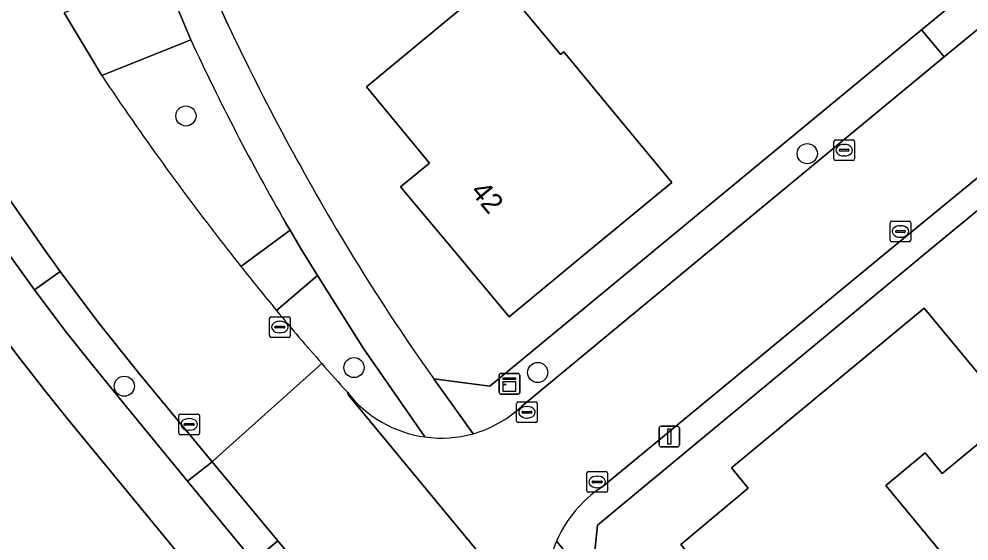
# Model space of a CAD drawing. Extents: x 157320 to 158835, y 386650 to 388491.
# Drawn here: x 158212.25 to 158258.31, y 387485.84 to 387511.18 of the extents above; entities that cross this region are included whole.
import ezdxf

# ---------------------------------------------------------------- set-up
doc = ezdxf.new("R2010")
doc.units = 0
for name, color, linetype in [('IMGEO_Berm_groen', 7, 'Continuous'), ('IMGEO_Boom', 7, 'Continuous'), ('IMGEO_Erf', 7, 'Continuous'), ('IMGEO_Groenvoorziening', 7, 'Continuous'), ('IMGEO_Kast', 7, 'Continuous'), ('IMGEO_Kolk', 7, 'Continuous'), ('IMGEO_Lichtmast', 7, 'Continuous'), ('IMGEO_Muur', 7, 'Continuous'), ('IMGEO_Pand', 7, 'Continuous'), ('IMGEO_Pand_nummerreeks', 7, 'Continuous'), ('IMGEO_Rijbaan_lokaal_gesloten', 7, 'Continuous'), ('IMGEO_Voetpad_open', 7, 'Continuous')]:
    doc.layers.add(name, color=color, linetype=linetype)

msp = doc.modelspace()

# ---------------------------------------------------------------- linework, layer by layer
at = {"layer": 'IMGEO_Berm_groen'}
for points in [[(158218.063, 387493.985), (158216.142, 387496.398), (158214.852, 387498.098), (158214.238, 387498.931), (158213.006, 387498.04), (158214.494, 387496.049), (158215.838, 387494.34), (158217.309, 387492.538), (158220.416, 387488.754), (158221.608, 387489.686)], [(158224.791, 387485.856), (158223.611, 387484.862), (158236.774, 387468.944), (158237.956, 387469.929)]]:
    msp.add_lwpolyline(points, close=True, dxfattribs=at)
at = {"layer": 'IMGEO_Boom'}
for centre in [(158220.342, 387506.472), (158250.465, 387504.643), (158228.491, 387494.262), (158237.396, 387494.021), (158217.354, 387493.356)]:
    msp.add_circle(centre, 0.489, dxfattribs=at)
at = {"layer": 'IMGEO_Erf'}
for points in [[(158232.355, 387493.717), (158235.077, 387493.358), (158243.118, 387500), (158245.175, 387501.699), (158256.008, 387510.648), (158261.223, 387514.955), (158266.156, 387519.03), (158270.83, 387522.891), (158271.96, 387523.824), (158277.653, 387528.526), (158277.725, 387528.586), (158278.367, 387529.116), (158280.95, 387531.25), (158282.333, 387534.536), (158281.402, 387546.456), (158281.207, 387548.958), (158280.98, 387551.862), (158280.882, 387553.115), (158280.351, 387559.925), (158279.829, 387566.604), (158279.825, 387566.656), (158279.07, 387576.334)], [(158285.394, 387523.914), (158265.546, 387507.519), (158262.271, 387504.814), (158256.444, 387500), (158240.293, 387486.62), (158240, 387483.798), (158292.905, 387420.025), (158306.873, 387402.666), (158312.256, 387396.466), (158322.266, 387385.753)], [(158220.903, 387514.123), (158222.383, 387510.885)], [(158213.509, 387493.144), (158212.128, 387494.92), (158210.869, 387496.598), (158209.636, 387498.301), (158208.45, 387500), (158208.196, 387500.37)], [(158225.277, 387478.793), (158221.637, 387483.225), (158214.605, 387491.78), (158213.509, 387493.144)]]:
    msp.add_lwpolyline(points, dxfattribs=at)
for points in [[(158243.9, 387503.24), (158239.979, 387500), (158236.01, 387496.72), (158233.28, 387500), (158230.75, 387503.04), (158232.143, 387504.189), (158229.09, 387507.89), (158232.943, 387511.078), (158235.443, 387513.147), (158238.502, 387509.45), (158238.656, 387509.578), (158240.712, 387507.093)], [(158252.63, 387474.79), (158249.23, 387478.91), (158249.645, 387479.253), (158247.56, 387481.775), (158247.245, 387481.514), (158246.221, 387482.752), (158246.536, 387483.012), (158244.33, 387485.68), (158247.6, 387488.41), (158246.79, 387489.39), (158256.13, 387497.14), (158259.316, 387493.287), (158260.423, 387491.947), (158257.012, 387489.127), (158256.186, 387490.126), (158254.266, 387488.538), (158260.362, 387481.163), (158256.489, 387477.971)]]:
    msp.add_lwpolyline(points, close=True, dxfattribs=at)
for centre, radius, start, end in [((158333.058, 387563.303), 122.461, 205.34329, 211.1263), ((158316.265, 387553.33), 102.93, 211.20631, 215.39166)]:
    msp.add_arc(centre, radius, start, end, dxfattribs=at)
at = {"layer": 'IMGEO_Groenvoorziening'}
for points in [[(158236.606, 387492.374), (158245.829, 387500), (158257.107, 387509.349), (158256.008, 387510.648), (158245.175, 387501.699), (158243.118, 387500), (158235.077, 387493.358), (158232.355, 387493.717), (158234.266, 387491.051)], [(158220.577, 387510.16), (158216.264, 387508.429)], [(158262.271, 387504.814), (158261.514, 387505.774), (158254.507, 387500), (158240.489, 387488.45)], [(158238.31, 387485.845), (158240, 387483.798), (158240.293, 387486.62), (158256.444, 387500), (158262.271, 387504.814)], [(158223.008, 387499.17), (158225.389, 387500.922), (158225.186, 387501.269)], [(158228.949, 387495.181), (158226.719, 387498.737), (158224.735, 387497.036)], [(158231.929, 387490.896), (158228.949, 387495.181)]]:
    msp.add_lwpolyline(points, dxfattribs=at)
for centre, radius, start, end in [((158324.197, 387558.235), 114.229, 204.88934, 209.91414), ((158333.057, 387586.45), 140.456, 213.74423, 217.98814), ((158300.593, 387560.599), 98.959, 217.76046, 218.37084), ((158314.295, 387571.063), 116.194, 219.57585, 221.2448), ((158304.532, 387562.25), 103.043, 221.13951, 222.1785), ((158232.699, 387496.573), 5.729, 217.7822, 262.2792), ((158232.703, 387496.547), 5.714, 285.8792, 313.0871), ((158243.807, 387483.46), 5.992, 123.6264, 156.5507)]:
    msp.add_arc(centre, radius, start, end, dxfattribs=at)
at = {"layer": 'IMGEO_Kast'}
for p, q in [((158235.529, 387493.049), (158235.529, 387493.89)), ((158235.529, 387493.89), (158235.529, 387493.049)), ((158235.604, 387493.974), (158236.445, 387493.974)), ((158236.445, 387493.974), (158235.604, 387493.974)), ((158236.529, 387493.899), (158236.529, 387493.058)), ((158236.529, 387493.058), (158236.529, 387493.899)), ((158236.454, 387492.974), (158235.613, 387492.974)), ((158235.613, 387492.974), (158236.454, 387492.974))]:
    msp.add_line(p, q, dxfattribs=at)
for points in [[(158235.724, 387493.764), (158236.324, 387493.764), (158236.324, 387493.679), (158235.724, 387493.679), (158235.724, 387493.764)], [(158235.724, 387493.589), (158236.324, 387493.589), (158236.324, 387493.1), (158235.724, 387493.1), (158235.724, 387493.589)]]:
    msp.add_lwpolyline(points, dxfattribs=at)
msp.add_circle((158235.808, 387493.438), 0.0377, dxfattribs=at)
for centre, start, end in [((158235.607, 387493.896), 92.4484, 184.2845), ((158235.607, 387493.896), 92.4484, 184.2845), ((158236.451, 387493.896), 2.4484, 94.2845), ((158236.451, 387493.896), 2.4484, 94.2845), ((158235.607, 387493.052), 182.4484, 274.2845), ((158235.607, 387493.052), 182.4484, 274.2845), ((158236.451, 387493.052), 272.4484, 4.2845), ((158236.451, 387493.052), 272.4484, 4.2845)]:
    msp.add_arc(centre, 0.0779, start, end, dxfattribs=at)
at = {"layer": 'IMGEO_Kolk'}
for p, q in [((158251.756, 387504.385), (158251.756, 387505.237)), ((158251.831, 387505.311), (158252.683, 387505.311)), ((158252.757, 387505.237), (158252.757, 387504.385)), ((158252.015, 387504.805), (158252.015, 387504.817)), ((158252.453, 387504.768), (158252.055, 387504.768)), ((158252.058, 387504.854), (158252.456, 387504.854)), ((158252.244, 387505.091), (158252.269, 387505.091)), ((158252.499, 387504.817), (158252.499, 387504.805)), ((158252.683, 387504.311), (158251.831, 387504.311)), ((158252.267, 387504.531), (158252.242, 387504.531)), ((158254.482, 387500.441), (158254.482, 387501.293)), ((158254.557, 387501.367), (158255.409, 387501.367)), ((158254.97, 387501.147), (158254.995, 387501.147)), ((158255.483, 387501.293), (158255.483, 387500.441)), ((158254.741, 387500.861), (158254.741, 387500.873)), ((158255.179, 387500.824), (158254.781, 387500.824)), ((158254.784, 387500.91), (158255.182, 387500.91)), ((158254.993, 387500.587), (158254.968, 387500.587)), ((158255.225, 387500.873), (158255.225, 387500.861)), ((158255.409, 387500.367), (158254.557, 387500.367)), ((158224.397, 387495.801), (158224.397, 387496.653)), ((158224.472, 387496.727), (158225.324, 387496.727)), ((158224.885, 387496.507), (158224.91, 387496.507)), ((158225.398, 387496.653), (158225.398, 387495.801)), ((158224.656, 387496.221), (158224.656, 387496.233)), ((158225.094, 387496.184), (158224.696, 387496.184)), ((158224.699, 387496.27), (158225.097, 387496.27)), ((158225.14, 387496.233), (158225.14, 387496.221)), ((158225.324, 387495.727), (158224.472, 387495.727)), ((158224.908, 387495.947), (158224.883, 387495.947)), ((158236.376, 387491.667), (158236.376, 387492.519)), ((158236.451, 387492.593), (158237.303, 387492.593)), ((158236.864, 387492.373), (158236.889, 387492.373)), ((158237.377, 387492.519), (158237.377, 387491.667)), ((158219.998, 387491.079), (158219.998, 387491.931)), ((158220.073, 387492.005), (158220.925, 387492.005)), ((158220.999, 387491.931), (158220.999, 387491.079)), ((158236.635, 387492.087), (158236.635, 387492.099)), ((158237.073, 387492.05), (158236.675, 387492.05)), ((158236.678, 387492.136), (158237.076, 387492.136)), ((158237.119, 387492.099), (158237.119, 387492.087)), ((158220.257, 387491.499), (158220.257, 387491.511)), ((158220.695, 387491.462), (158220.297, 387491.462)), ((158220.3, 387491.548), (158220.698, 387491.548)), ((158220.486, 387491.785), (158220.511, 387491.785)), ((158220.741, 387491.511), (158220.741, 387491.499)), ((158237.303, 387491.593), (158236.451, 387491.593)), ((158236.887, 387491.813), (158236.862, 387491.813)), ((158220.925, 387491.005), (158220.073, 387491.005)), ((158220.509, 387491.225), (158220.484, 387491.225)), ((158239.778, 387488.286), (158239.778, 387489.138)), ((158239.853, 387489.212), (158240.705, 387489.212)), ((158240.779, 387489.138), (158240.779, 387488.286)), ((158240.037, 387488.706), (158240.037, 387488.718)), ((158240.475, 387488.669), (158240.077, 387488.669)), ((158240.08, 387488.755), (158240.478, 387488.755)), ((158240.266, 387488.992), (158240.291, 387488.992)), ((158240.521, 387488.718), (158240.521, 387488.706)), ((158240.705, 387488.212), (158239.853, 387488.212)), ((158240.289, 387488.432), (158240.264, 387488.432))]:
    msp.add_line(p, q, dxfattribs=at)
for points in [[(158251.756, 387504.385), (158251.756, 387505.237)], [(158251.831, 387505.311), (158252.683, 387505.311)], [(158252.757, 387505.237), (158252.757, 387504.385)], [(158252.683, 387504.311), (158251.831, 387504.311)], [(158254.482, 387500.441), (158254.482, 387501.293)], [(158254.557, 387501.367), (158255.409, 387501.367)], [(158255.483, 387501.293), (158255.483, 387500.441)], [(158255.409, 387500.367), (158254.557, 387500.367)], [(158224.397, 387495.801), (158224.397, 387496.653)], [(158224.472, 387496.727), (158225.324, 387496.727)], [(158225.398, 387496.653), (158225.398, 387495.801)], [(158225.324, 387495.727), (158224.472, 387495.727)], [(158236.376, 387491.667), (158236.376, 387492.519)], [(158236.451, 387492.593), (158237.303, 387492.593)], [(158237.377, 387492.519), (158237.377, 387491.667)], [(158219.998, 387491.079), (158219.998, 387491.931)], [(158220.073, 387492.005), (158220.925, 387492.005)], [(158220.999, 387491.931), (158220.999, 387491.079)], [(158237.303, 387491.593), (158236.451, 387491.593)], [(158220.925, 387491.005), (158220.073, 387491.005)], [(158239.778, 387488.286), (158239.778, 387489.138)], [(158239.853, 387489.212), (158240.705, 387489.212)], [(158240.779, 387489.138), (158240.779, 387488.286)], [(158240.705, 387488.212), (158239.853, 387488.212)]]:
    msp.add_lwpolyline(points, dxfattribs=at)
for centre, radius, start, end in [((158251.833, 387505.235), 0.0765, 91.552, 178.448), ((158251.833, 387505.235), 0.0765, 91.552, 178.448), ((158252.681, 387505.235), 0.0765, 1.552, 88.448), ((158252.681, 387505.235), 0.0765, 1.552, 88.448), ((158252.055, 387504.814), 0.0403, 85.8775, 175.7526), ((158252.052, 387504.804), 0.0366, 178.938, 274.7102), ((158252.456, 387504.811), 0.043, 264.8664, 352.4533), ((158252.46, 387504.816), 0.0386, 1.7309, 96.639), ((158251.833, 387504.387), 0.0765, 181.552, 268.448), ((158251.833, 387504.387), 0.0765, 181.552, 268.448), ((158252.681, 387504.387), 0.0765, 271.552, 358.448), ((158252.681, 387504.387), 0.0765, 271.552, 358.448), ((158254.559, 387501.291), 0.0765, 91.552, 178.448), ((158254.559, 387501.291), 0.0765, 91.552, 178.448), ((158255.407, 387501.291), 0.0765, 1.552, 88.448), ((158255.407, 387501.291), 0.0765, 1.552, 88.448), ((158254.781, 387500.87), 0.0403, 85.8775, 175.7526), ((158254.778, 387500.86), 0.0366, 178.938, 274.7102), ((158255.182, 387500.867), 0.043, 264.8664, 352.4533), ((158255.186, 387500.872), 0.0386, 1.7309, 96.639), ((158254.559, 387500.443), 0.0765, 181.552, 268.448), ((158254.559, 387500.443), 0.0765, 181.552, 268.448), ((158255.407, 387500.443), 0.0765, 271.552, 358.448), ((158255.407, 387500.443), 0.0765, 271.552, 358.448), ((158224.474, 387496.651), 0.0765, 91.552, 178.448), ((158224.474, 387496.651), 0.0765, 91.552, 178.448), ((158225.322, 387496.651), 0.0765, 1.552, 88.448), ((158225.322, 387496.651), 0.0765, 1.552, 88.448), ((158224.696, 387496.23), 0.0403, 85.8775, 175.7526), ((158224.693, 387496.22), 0.0366, 178.938, 274.7102), ((158225.097, 387496.227), 0.043, 264.8664, 352.4533), ((158225.101, 387496.232), 0.0386, 1.7309, 96.639), ((158224.474, 387495.803), 0.0765, 181.552, 268.448), ((158224.474, 387495.803), 0.0765, 181.552, 268.448), ((158225.322, 387495.803), 0.0765, 271.552, 358.448), ((158225.322, 387495.803), 0.0765, 271.552, 358.448), ((158236.453, 387492.517), 0.0765, 91.552, 178.448), ((158236.453, 387492.517), 0.0765, 91.552, 178.448), ((158237.301, 387492.517), 0.0765, 1.552, 88.448), ((158237.301, 387492.517), 0.0765, 1.552, 88.448), ((158220.075, 387491.929), 0.0765, 91.552, 178.448), ((158220.075, 387491.929), 0.0765, 91.552, 178.448), ((158220.923, 387491.929), 0.0765, 1.552, 88.448), ((158220.923, 387491.929), 0.0765, 1.552, 88.448), ((158236.675, 387492.096), 0.0403, 85.8775, 175.7526), ((158236.672, 387492.086), 0.0366, 178.938, 274.7102), ((158237.076, 387492.093), 0.043, 264.8664, 352.4533), ((158237.08, 387492.098), 0.0386, 1.7309, 96.639), ((158220.297, 387491.508), 0.0403, 85.8775, 175.7526), ((158220.294, 387491.498), 0.0366, 178.938, 274.7102), ((158220.698, 387491.505), 0.043, 264.8664, 352.4533), ((158220.702, 387491.51), 0.0386, 1.7309, 96.639), ((158236.453, 387491.669), 0.0765, 181.552, 268.448), ((158236.453, 387491.669), 0.0765, 181.552, 268.448), ((158237.301, 387491.669), 0.0765, 271.552, 358.448), ((158237.301, 387491.669), 0.0765, 271.552, 358.448), ((158220.075, 387491.081), 0.0765, 181.552, 268.448), ((158220.075, 387491.081), 0.0765, 181.552, 268.448), ((158220.923, 387491.081), 0.0765, 271.552, 358.448), ((158220.923, 387491.081), 0.0765, 271.552, 358.448), ((158239.855, 387489.136), 0.0765, 91.552, 178.448), ((158239.855, 387489.136), 0.0765, 91.552, 178.448), ((158240.703, 387489.136), 0.0765, 1.552, 88.448), ((158240.703, 387489.136), 0.0765, 1.552, 88.448), ((158240.077, 387488.715), 0.0403, 85.8775, 175.7526), ((158240.074, 387488.705), 0.0366, 178.938, 274.7102), ((158240.478, 387488.712), 0.043, 264.8664, 352.4533), ((158240.482, 387488.717), 0.0386, 1.7309, 96.639), ((158239.855, 387488.288), 0.0765, 181.552, 268.448), ((158239.855, 387488.288), 0.0765, 181.552, 268.448), ((158240.703, 387488.288), 0.0765, 271.552, 358.448), ((158240.703, 387488.288), 0.0765, 271.552, 358.448)]:
    msp.add_arc(centre, radius, start, end, dxfattribs=at)
for centre, major_axis, ratio, start_param, end_param in [((158252.243, 387504.811), (-0.387, 0.002), 0.722429, 4.712389, 7.853982), ((158252.268, 387504.811), (-0.39, 0.002), 0.717154, 1.570796, 4.712389), ((158254.969, 387500.867), (-0.387, 0.002), 0.722429, 4.712389, 7.853982), ((158254.994, 387500.867), (-0.39, 0.002), 0.717154, 1.570796, 4.712389), ((158224.884, 387496.227), (-0.387, 0.002), 0.722429, 4.712389, 7.853982), ((158224.909, 387496.227), (-0.39, 0.002), 0.717154, 1.570796, 4.712389), ((158236.863, 387492.093), (-0.387, 0.002), 0.722429, 4.712389, 7.853982), ((158236.888, 387492.093), (-0.39, 0.002), 0.717154, 1.570796, 4.712389), ((158220.485, 387491.505), (-0.387, 0.002), 0.722429, 4.712389, 7.853982), ((158220.51, 387491.505), (-0.39, 0.002), 0.717154, 1.570796, 4.712389), ((158240.265, 387488.712), (-0.387, 0.002), 0.722429, 4.712389, 7.853982), ((158240.29, 387488.712), (-0.39, 0.002), 0.717154, 1.570796, 4.712389)]:
    msp.add_ellipse(centre, major_axis=major_axis, ratio=ratio, start_param=start_param, end_param=end_param, dxfattribs=at)
at = {"layer": 'IMGEO_Lichtmast'}
for p, q in [((158243.38, 387491.414), (158244.17, 387491.414)), ((158244.17, 387491.414), (158243.38, 387491.414)), ((158243.28, 387490.514), (158243.28, 387491.314)), ((158243.28, 387491.314), (158243.28, 387490.514)), ((158244.27, 387491.314), (158244.27, 387490.514)), ((158244.27, 387490.514), (158244.27, 387491.314)), ((158244.17, 387490.414), (158243.38, 387490.414)), ((158243.38, 387490.414), (158244.17, 387490.414))]:
    msp.add_line(p, q, dxfattribs=at)
msp.add_lwpolyline([(158243.7, 387491.289), (158243.85, 387491.289), (158243.85, 387490.539), (158243.7, 387490.539), (158243.7, 387491.289)], dxfattribs=at)
for centre, start, end in [((158243.38, 387491.314), 90, 180), ((158243.38, 387491.314), 90, 180), ((158244.17, 387491.314), 0, 90), ((158244.17, 387491.314), 360, 90), ((158243.38, 387490.514), 180, 270), ((158243.38, 387490.514), 180, 270), ((158244.17, 387490.514), 270, 0), ((158244.17, 387490.514), 270, 0)]:
    msp.add_arc(centre, 0.1, start, end, dxfattribs=at)
at = {"layer": 'IMGEO_Muur'}
msp.add_lwpolyline([(158245.175, 387501.699), (158256.008, 387510.648)], dxfattribs=at)
at = {"layer": 'IMGEO_Pand'}
for points in [[(158240.712, 387507.093), (158238.656, 387509.578), (158238.502, 387509.45), (158235.443, 387513.147), (158232.943, 387511.078), (158229.09, 387507.89), (158232.143, 387504.189), (158230.75, 387503.04), (158233.28, 387500), (158236.01, 387496.72), (158239.979, 387500), (158243.9, 387503.24)], [(158259.316, 387493.287), (158256.13, 387497.14), (158246.79, 387489.39), (158247.6, 387488.41), (158244.33, 387485.68), (158246.536, 387483.012), (158246.221, 387482.752), (158247.245, 387481.514), (158247.56, 387481.775), (158249.645, 387479.253), (158249.23, 387478.91), (158252.63, 387474.79), (158256.489, 387477.971), (158260.362, 387481.163), (158254.266, 387488.538), (158256.186, 387490.126), (158257.012, 387489.127), (158260.423, 387491.947)]]:
    msp.add_lwpolyline(points, close=True, dxfattribs=at)
at = {"layer": 'IMGEO_Rijbaan_lokaal_gesloten'}
for points in [[(158291.173, 387527.474), (158293.737, 387527.302), (158294.146, 387532.868), (158290.518, 387532.577), (158287.987, 387532.196), (158285.643, 387531.648), (158283.299, 387530.809), (158281.875, 387529.806), (158279.495, 387527.839), (158278.809, 387527.272), (158278.782, 387527.25), (158273.07, 387522.529), (158271.989, 387521.639), (158267.254, 387517.738), (158262.32, 387513.645), (158257.107, 387509.349), (158245.829, 387500), (158236.606, 387492.374)], [(158240.489, 387488.45), (158254.507, 387500), (158261.514, 387505.774), (158264.771, 387508.457), (158284.199, 387524.464)], [(158216.264, 387508.429), (158214.44, 387511.471)], [(158211.647, 387502.623), (158213.469, 387500), (158214.238, 387498.931), (158214.852, 387498.098), (158216.142, 387496.398), (158218.063, 387493.985), (158221.608, 387489.686), (158221.842, 387489.896), (158226.639, 387494.2), (158226.929, 387494.459)], [(158226.929, 387494.459), (158226.639, 387494.2), (158221.842, 387489.896), (158221.608, 387489.686), (158224.791, 387485.856), (158237.956, 387469.929), (158239.051, 387468.61), (158242.396, 387464.578), (158244.367, 387462.185), (158244.691, 387461.794), (158248.845, 387456.783), (158257.18, 387446.728), (158260.473, 387442.752)], [(158271.694, 387440.316), (158268.788, 387443.824), (158260.337, 387454.026), (158257.215, 387457.799), (158250.067, 387466.435), (158243.167, 387474.772), (158239.033, 387479.833), (158228.227, 387492.919), (158228.171, 387493.063)], [(158228.171, 387493.063), (158228.227, 387492.919), (158239.033, 387479.833)]]:
    msp.add_lwpolyline(points, dxfattribs=at)
for centre, radius, start, end in [((158333.057, 387586.45), 140.456, 213.74423, 217.98814), ((158300.593, 387560.599), 98.959, 217.76046, 218.37084), ((158313.194, 387570.39), 114.916, 218.2981, 219.66689), ((158314.295, 387571.063), 116.194, 219.57585, 221.2448), ((158304.532, 387562.25), 103.043, 221.13951, 222.1785), ((158232.699, 387496.573), 5.729, 217.7822, 262.2792), ((158232.703, 387496.547), 5.714, 285.8792, 313.0871), ((158232.726, 387496.58), 5.74, 262.0222, 285.5669), ((158243.807, 387483.46), 5.992, 123.6264, 156.5507), ((158243.814, 387483.456), 6, 156.5381, 181.4838)]:
    msp.add_arc(centre, radius, start, end, dxfattribs=at)
at = {"layer": 'IMGEO_Voetpad_open'}
for points in [[(158256.008, 387510.648), (158257.107, 387509.349), (158262.32, 387513.645), (158261.223, 387514.955)], [(158216.264, 387508.429), (158220.577, 387510.16), (158219.217, 387513.422), (158214.44, 387511.471)], [(158213.006, 387498.04), (158214.238, 387498.931), (158213.469, 387500), (158211.647, 387502.623), (158210.366, 387501.746), (158211.576, 387500)], [(158223.611, 387484.862), (158224.791, 387485.856), (158221.608, 387489.686), (158220.416, 387488.754)]]:
    msp.add_lwpolyline(points, close=True, dxfattribs=at)
for points in [[(158222.383, 387510.885), (158220.903, 387514.123)], [(158219.217, 387513.422), (158220.577, 387510.16)], [(158304.386, 387387.181), (158300.548, 387391.831), (158299.994, 387392.491), (158284.067, 387411.76), (158280.706, 387415.819), (158270.558, 387428.081), (158267.695, 387431.513), (158259.239, 387441.686), (158255.966, 387445.704), (158247.697, 387455.831), (158243.573, 387460.882), (158243.257, 387461.269), (158241.215, 387463.588), (158237.868, 387467.618), (158236.774, 387468.944), (158223.611, 387484.862), (158220.416, 387488.754), (158217.309, 387492.538), (158215.838, 387494.34), (158214.494, 387496.049), (158213.006, 387498.04), (158211.576, 387500), (158210.366, 387501.746)], [(158225.186, 387501.269), (158225.389, 387500.922), (158225.927, 387500), (158226.719, 387498.737), (158228.949, 387495.181), (158231.929, 387490.896)], [(158225.927, 387500), (158225.389, 387500.922), (158223.008, 387499.17)], [(158208.196, 387500.37), (158208.45, 387500), (158209.636, 387498.301), (158210.869, 387496.598), (158212.128, 387494.92), (158213.509, 387493.144), (158214.605, 387491.78), (158221.637, 387483.225), (158225.277, 387478.793), (158225.347, 387478.804), (158231.056, 387471.796), (158241.216, 387459.524), (158254.042, 387444.081), (158301.99, 387386.063), (158303.253, 387384.534)], [(158224.735, 387497.036), (158226.719, 387498.737), (158225.927, 387500)], [(158234.266, 387491.051), (158232.355, 387493.717)], [(158240, 387483.798), (158238.31, 387485.845)]]:
    msp.add_lwpolyline(points, dxfattribs=at)
for centre, radius, start, end in [((158333.058, 387563.303), 122.461, 205.34329, 211.1263), ((158324.197, 387558.235), 114.229, 204.88934, 209.91414), ((158316.265, 387553.33), 102.93, 211.20631, 215.39166), ((158313.194, 387570.39), 114.916, 218.2981, 219.66689), ((158232.726, 387496.58), 5.74, 262.0222, 285.5669), ((158243.814, 387483.456), 6, 156.5381, 181.4838)]:
    msp.add_arc(centre, radius, start, end, dxfattribs=at)

# ---------------------------------------------------------------- texts
at = {"layer": 'IMGEO_Pand_nummerreeks'}
msp.add_text('42', height=1, rotation=309.7685, dxfattribs=at).set_placement((158234.095, 387502.788))

doc.saveas('drawing.dxf')
